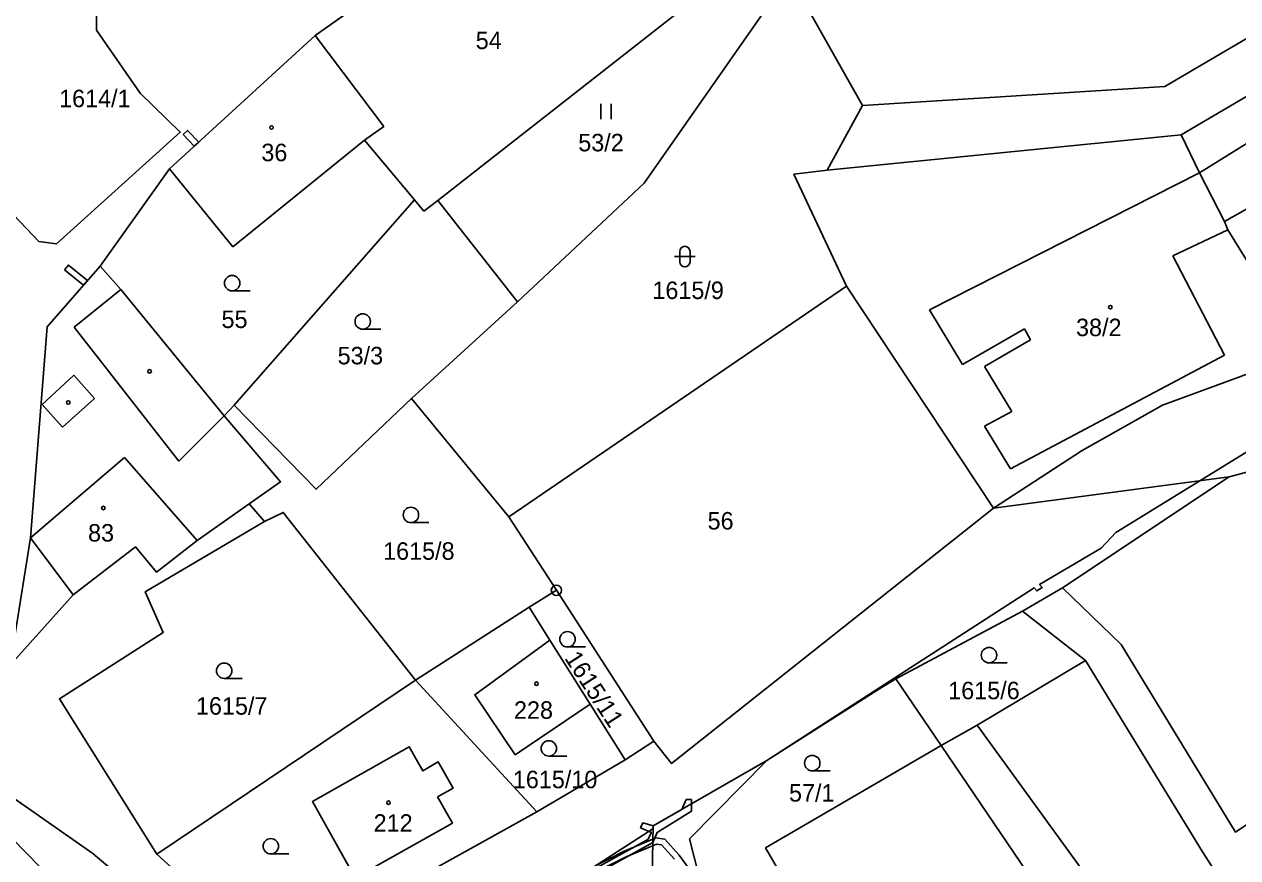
# Model space of a CAD drawing. Extents: x -680203 to -673936, y -1102717 to -1093650.
# Drawn here: x -676820.8 to -676702.8, y -1101195.8 to -1101114.8 of the extents above; entities that cross this region are included whole.
import ezdxf

# ---------------------------------------------------------------- set-up
doc = ezdxf.new("R2010")
doc.units = 0
for name, color, linetype in [('SOxx02xx_Koleje_param další_Popis10', 7, 'Continuous'), ('SOxxxxxx_Koleje_hlavní_body_Popis10', 7, 'Continuous'), ('SOxxxxxx_Koleje_LN_parametry_Popis10', 7, 'Continuous'), ('SOxxxxxx_Koleje_param další_Popis10', 7, 'Continuous'), ('SOxxxxxx_Osa_bod_P', 7, 'Continuous'), ('SOxxxxxx_Staničení_Popis10', 7, 'Continuous'), ('x_prac', 7, 'Continuous')]:
    doc.layers.add(name, color=color, linetype=linetype)

msp = doc.modelspace()

# ---------------------------------------------------------------- linework, layer by layer
at = {"layer": 'SOxx02xx_Koleje_param další_Popis10'}
for radius in [0.5, 0.0303]:
    msp.add_circle((-676769.08, -1101169.8), radius, dxfattribs=at)
at = {"layer": 'SOxxxxxx_Koleje_hlavní_body_Popis10'}
for p, q in [((-676764.77, -1101124), (-676764.77, -1101122.5)), ((-676763.77, -1101124), (-676763.77, -1101122.5)), ((-676757.59, -1101137.35), (-676755.59, -1101137.35)), ((-676757.09, -1101136.85), (-676757.09, -1101137.85)), ((-676756.09, -1101137.85), (-676756.09, -1101136.85)), ((-676800.62, -1101140.69), (-676798.87, -1101140.69)), ((-676787.92, -1101144.41), (-676786.17, -1101144.41)), ((-676783.23, -1101163.22), (-676781.48, -1101163.22)), ((-676768, -1101175.31), (-676766.25, -1101175.31)), ((-676727.01, -1101176.85), (-676725.26, -1101176.85)), ((-676801.39, -1101178.37), (-676799.64, -1101178.37)), ((-676769.82, -1101185.92), (-676768.07, -1101185.92)), ((-676744.2, -1101187.35), (-676742.45, -1101187.35)), ((-676796.86, -1101195.43), (-676795.11, -1101195.43))]:
    msp.add_line(p, q, dxfattribs=at)
for centre in [(-676800.62, -1101139.94), (-676787.92, -1101143.66), (-676783.23, -1101162.47), (-676768, -1101174.56), (-676727.01, -1101176.1), (-676801.39, -1101177.62), (-676769.82, -1101185.17), (-676744.2, -1101186.6), (-676796.86, -1101194.68)]:
    msp.add_circle(centre, 0.75, dxfattribs=at)
for centre, start, end in [((-676756.59, -1101136.85), 0, 180), ((-676756.59, -1101137.85), 180, 359.9879)]:
    msp.add_arc(centre, 0.5, start, end, dxfattribs=at)
at = {"layer": 'SOxxxxxx_Koleje_LN_parametry_Popis10'}
for points in [[(-676696.37, -1101146.73), (-676710.15, -1101151.81), (-676717.94, -1101156.22), (-676726.56, -1101161.81), (-676757.88, -1101186.64), (-676759.61, -1101184.45), (-676762.4, -1101186.27), (-676770.99, -1101191.35), (-676796.72, -1101205.64), (-676807.93, -1101195.44), (-676817.41, -1101180.34), (-676807.32, -1101173.89), (-676809.08, -1101169.96), (-676797.48, -1101163.11), (-676798.95, -1101161.4), (-676804.03, -1101164.97), (-676807.96, -1101168.04), (-676810.03, -1101165.58), (-676816.08, -1101170.23), (-676822.2, -1101177.09), (-676820.23, -1101164.71), (-676818.61, -1101144.18), (-676813.46, -1101138.3), (-676806.7, -1101128.82), (-676792.55, -1101115.87), (-676773.2, -1101102.18)], [(-676813.77, -1101111.13), (-676813.82, -1101115.35), (-676809.58, -1101121.45), (-676805.66, -1101125.27), (-676817.71, -1101136.1), (-676819.43, -1101135.88), (-676824.36, -1101130.73)], [(-676699.47, -1101114.7), (-676709.92, -1101120.83), (-676739.31, -1101122.67), (-676742.76, -1101128.96), (-676708.32, -1101125.51), (-676698.35, -1101119.64)], [(-676769.46, -1101199.29), (-676759.7, -1101193), (-676759.69, -1101192.7), (-676748.62, -1101186.35), (-676722.62, -1101169.56), (-676722.37, -1101169.85), (-676721.84, -1101169.52), (-676722.1, -1101169.23), (-676716.11, -1101165.7), (-676714.68, -1101164.17), (-676706.52, -1101159.15), (-676694.26, -1101151.6)], [(-676828.12, -1101185.66), (-676814.17, -1101195.39), (-676806.43, -1101201.92)], [(-676753.01, -1101201.26), (-676757.14, -1101195.55), (-676758.55, -1101194), (-676759.42, -1101193.87), (-676759.71, -1101193.99), (-676762.56, -1101195.18), (-676770.19, -1101199.07)], [(-676769.46, -1101199.29), (-676762.3, -1101195.72), (-676759.73, -1101194.65), (-676759.34, -1101194.49), (-676758.85, -1101194.56), (-676757.6, -1101195.93)]]:
    msp.add_lwpolyline(points, dxfattribs=at)
for points in [[(-676805.39, -1101125.49), (-676804.31, -1101126.63), (-676803.87, -1101126.23), (-676804.96, -1101125.08)], [(-676816.91, -1101138.65), (-676815.06, -1101140.13), (-676814.67, -1101139.68), (-676816.54, -1101138.18)], [(-676769.15, -1101199.54), (-676759.72, -1101194.32), (-676759.27, -1101193.33), (-676755.96, -1101191.28), (-676755.96, -1101190.56), (-676755.96, -1101190.14), (-676756.46, -1101190.14), (-676756.9, -1101191.1), (-676759.69, -1101192.7), (-676760.69, -1101192.42), (-676760.89, -1101192.88), (-676759.84, -1101193.34), (-676760.2, -1101194.01), (-676769.53, -1101199.17), (-676781.9, -1101206.89), (-676782, -1101207.19), (-676782.09, -1101208.29), (-676781.64, -1101209.35), (-676781.03, -1101210.22), (-676779.54, -1101212.34), (-676780.45, -1101210.28), (-676781.59, -1101208.18), (-676781.48, -1101207.21)]]:
    msp.add_lwpolyline(points, close=True, dxfattribs=at)
at = {"layer": 'SOxxxxxx_Koleje_param další_Popis10'}
for centre in [(-676796.79, -1101124.8), (-676715.21, -1101142.27), (-676808.65, -1101148.51), (-676816.55, -1101151.54), (-676813.14, -1101161.8), (-676771.02, -1101178.88), (-676785.41, -1101190.45)]:
    msp.add_circle(centre, 0.175, dxfattribs=at)
at = {"layer": 'SOxxxxxx_Staničení_Popis10'}
for p, q in [((-676732.81, -1101142.52), (-676706.55, -1101129.2)), ((-676703.79, -1101134.74), (-676709.15, -1101137.29)), ((-676709.15, -1101137.29), (-676704.1, -1101146.93)), ((-676815.97, -1101144.23), (-676811.43, -1101140.55)), ((-676729.6, -1101147.84), (-676732.81, -1101142.52)), ((-676805.8, -1101157.24), (-676815.97, -1101144.23)), ((-676723.57, -1101144.37), (-676729.6, -1101147.84)), ((-676722.97, -1101145.45), (-676723.57, -1101144.37)), ((-676727.46, -1101148.03), (-676722.97, -1101145.45)), ((-676724.92, -1101157.98), (-676704.1, -1101146.93)), ((-676724.8, -1101152.42), (-676727.46, -1101148.03)), ((-676816, -1101148.89), (-676819.1, -1101151.72)), ((-676814.02, -1101151.14), (-676816, -1101148.89)), ((-676819.1, -1101151.72), (-676817.12, -1101153.94)), ((-676817.12, -1101153.94), (-676814.02, -1101151.14)), ((-676801.38, -1101152.84), (-676805.8, -1101157.24)), ((-676727.45, -1101153.85), (-676724.8, -1101152.42)), ((-676724.92, -1101157.98), (-676727.45, -1101153.85)), ((-676820.23, -1101164.71), (-676811.08, -1101156.88)), ((-676811.08, -1101156.88), (-676804.03, -1101164.97)), ((-676816.08, -1101170.23), (-676820.23, -1101164.71)), ((-676706.24, -1101195.23), (-676717.64, -1101176.61)), ((-676715.57, -1101200.22), (-676728.18, -1101182.92)), ((-676696.17, -1101210.92), (-676706.24, -1101195.23))]:
    msp.add_line(p, q, dxfattribs=at)
at = {"layer": 'x_prac'}
for p, q in [((-676773.2, -1101102.18), (-676792.55, -1101115.87)), ((-676748.32, -1101106.73), (-676739.31, -1101122.67)), ((-676757.01, -1101113.44), (-676780.62, -1101131.89)), ((-676792.55, -1101115.87), (-676806.7, -1101128.82)), ((-676739.31, -1101122.67), (-676742.76, -1101128.96)), ((-676708.32, -1101125.51), (-676742.76, -1101128.96)), ((-676706.55, -1101129.2), (-676708.32, -1101125.51)), ((-676787.76, -1101126.04), (-676782.9, -1101131.85)), ((-676806.7, -1101128.82), (-676813.46, -1101138.3)), ((-676704.1, -1101133.95), (-676706.55, -1101129.2)), ((-676782.9, -1101131.85), (-676800.41, -1101151.79)), ((-676780.62, -1101131.89), (-676772.88, -1101141.74)), ((-676740.87, -1101140.23), (-676773.7, -1101162.66)), ((-676740.87, -1101140.23), (-676726.56, -1101161.81)), ((-676783.19, -1101151.14), (-676772.88, -1101141.74)), ((-676801.38, -1101152.84), (-676800.41, -1101151.79)), ((-676773.7, -1101162.66), (-676783.19, -1101151.14)), ((-676698.14, -1101157.28), (-676703.67, -1101158.77)), ((-676726.56, -1101161.81), (-676703.67, -1101158.77)), ((-676703.67, -1101158.77), (-676719.86, -1101169.57)), ((-676797.48, -1101163.11), (-676798.95, -1101161.4)), ((-676773.7, -1101162.66), (-676769.08, -1101169.8)), ((-676771.73, -1101171.43), (-676769.08, -1101169.8)), ((-676769.08, -1101169.8), (-676759.61, -1101184.45)), ((-676719.86, -1101169.57), (-676723.77, -1101171.82)), ((-676782.78, -1101178.52), (-676771.73, -1101171.43)), ((-676769.73, -1101174.63), (-676771.73, -1101171.43)), ((-676736.09, -1101178.39), (-676723.77, -1101171.82)), ((-676765.8, -1101180.87), (-676769.73, -1101174.63)), ((-676782.78, -1101178.52), (-676807.93, -1101195.44)), ((-676782.78, -1101178.52), (-676770.99, -1101191.35)), ((-676736.09, -1101178.39), (-676731.67, -1101184.89)), ((-676762.4, -1101186.27), (-676765.8, -1101180.87)), ((-676759.61, -1101184.45), (-676762.4, -1101186.27)), ((-676770.99, -1101191.35), (-676762.4, -1101186.27))]:
    msp.add_line(p, q, dxfattribs=at)
for points in [[(-676739.31, -1101122.67), (-676709.92, -1101120.83), (-676699.47, -1101114.7), (-676711.15, -1101089.9)], [(-676772.88, -1101141.74), (-676760.56, -1101130.22), (-676748.1, -1101112.38), (-676750.81, -1101108.75)], [(-676787.76, -1101126.04), (-676785.87, -1101124.69), (-676792.55, -1101115.87)], [(-676708.32, -1101125.51), (-676698.35, -1101119.64), (-676692.44, -1101134.38), (-676692.71, -1101138.41), (-676697.92, -1101144.24)], [(-676704.1, -1101133.95), (-676697.03, -1101129.94), (-676699.78, -1101124.99), (-676706.55, -1101129.2)], [(-676806.7, -1101128.82), (-676800.55, -1101136.39), (-676787.76, -1101126.04)], [(-676742.76, -1101128.96), (-676745.98, -1101129.35), (-676740.87, -1101140.23)], [(-676780.62, -1101131.89), (-676781.97, -1101132.93), (-676782.9, -1101131.85)], [(-676697.92, -1101144.24), (-676703.79, -1101134.74), (-676704.1, -1101133.95)], [(-676813.46, -1101138.3), (-676818.61, -1101144.18), (-676820.23, -1101164.71), (-676822.2, -1101177.09)], [(-676801.38, -1101152.84), (-676811.43, -1101140.55), (-676813.46, -1101138.3)], [(-676726.56, -1101161.81), (-676717.94, -1101156.22), (-676710.15, -1101151.81), (-676696.37, -1101146.73), (-676697.92, -1101144.24)], [(-676800.41, -1101151.79), (-676792.45, -1101159.97), (-676783.19, -1101151.14)], [(-676798.95, -1101161.4), (-676795.91, -1101159.24), (-676801.38, -1101152.84)], [(-676822.2, -1101177.09), (-676816.08, -1101170.23), (-676810.03, -1101165.58), (-676807.96, -1101168.04), (-676804.03, -1101164.97), (-676798.95, -1101161.4)], [(-676782.78, -1101178.52), (-676795.65, -1101162.23), (-676797.48, -1101163.11)], [(-676759.61, -1101184.45), (-676757.88, -1101186.64), (-676726.56, -1101161.81)], [(-676807.93, -1101195.44), (-676817.41, -1101180.34), (-676807.32, -1101173.89), (-676809.08, -1101169.96), (-676797.48, -1101163.11)], [(-676688.7, -1101214.99), (-676701.6, -1101195.95), (-676699.13, -1101194.34), (-676700.77, -1101191.78), (-676703.05, -1101193.3), (-676714.16, -1101175.07), (-676719.86, -1101169.57)], [(-676723.77, -1101171.82), (-676717.64, -1101176.61), (-676728.18, -1101182.92), (-676731.67, -1101184.89)], [(-676765.8, -1101180.87), (-676773.08, -1101185.79), (-676777.02, -1101179.95), (-676769.73, -1101174.63)], [(-676748.62, -1101186.35), (-676737.83, -1101179.49), (-676736.09, -1101178.39)], [(-676780.66, -1101189.89), (-676779.14, -1101189.03), (-676780.57, -1101186.48), (-676782.09, -1101187.34), (-676783.4, -1101185.01), (-676792.81, -1101190.34), (-676788.67, -1101197.74)], [(-676750.03, -1101205.15), (-676744.79, -1101201.65), (-676748.74, -1101194.85), (-676731.67, -1101184.89)], [(-676731.67, -1101184.89), (-676718.22, -1101204.71), (-676720.63, -1101206.35)], [(-676828.95, -1101186.86), (-676815.2, -1101200.89), (-676825.97, -1101203.58)], [(-676759.84, -1101200.56), (-676759.69, -1101192.7), (-676748.62, -1101186.35)], [(-676748.62, -1101186.35), (-676756.15, -1101193.97), (-676755.22, -1101197.51), (-676751.42, -1101203.1)], [(-676788.67, -1101197.74), (-676779.2, -1101192.43), (-676780.66, -1101189.89)], [(-676770.99, -1101191.35), (-676796.72, -1101205.64), (-676807.93, -1101195.44)]]:
    msp.add_lwpolyline(points, dxfattribs=at)

# ---------------------------------------------------------------- texts
at = {"layer": 'SOxxxxxx_Osa_bod_P'}
for s, p in [('54', (-676776.93, -1101117.18)), ('1614/1', (-676817.45, -1101122.83)), ('53/2', (-676766.96, -1101127.12)), ('36', (-676797.78, -1101128.08)), ('1615/9', (-676759.75, -1101141.48)), ('55', (-676801.65, -1101144.3)), ('38/2', (-676718.55, -1101145.09)), ('53/3', (-676790.36, -1101147.83)), ('56', (-676754.38, -1101163.89)), ('83', (-676814.63, -1101165.06)), ('1615/8', (-676785.94, -1101166.83)), ('1615/6', (-676730.98, -1101180.39)), ('1615/7', (-676804.14, -1101181.89)), ('228', (-676773.21, -1101182.29)), ('1615/10', (-676773.32, -1101189.04)), ('57/1', (-676746.46, -1101190.34)), ('212', (-676786.86, -1101193.27))]:
    msp.add_text(s, height=1.7, dxfattribs=at).set_placement(p)
msp.add_text('1615/11', height=1.7, rotation=303, dxfattribs=at).set_placement((-676768.35, -1101176.4))

doc.saveas('drawing.dxf')
